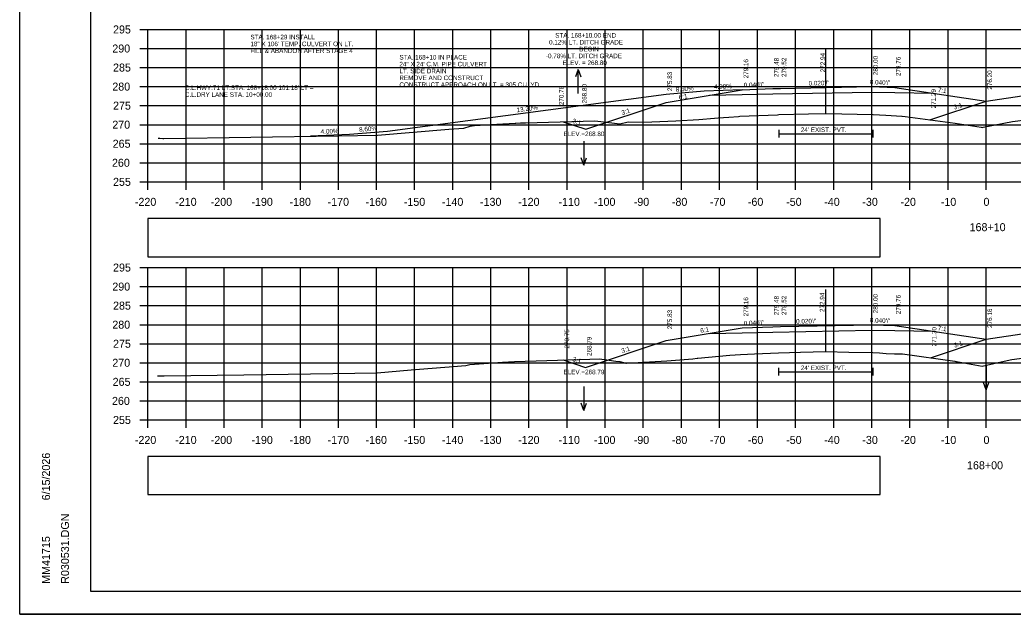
# Model space of a CAD drawing. Extents: x 285 to 4233, y -659 to 3710.
# Drawn here: x 1466.9 to 1727.6, y 1236.5 to 1392.4 of the extents above; entities that cross this region are included whole.
import ezdxf

# ---------------------------------------------------------------- set-up
doc = ezdxf.new("R2010")
doc.units = 0
for name, color, linetype in [('R_Alt Surface', 7, 'Continuous'), ('R_Axis', 7, 'Continuous'), ('R_Axis Annot', 7, 'Continuous'), ('R_Border', 7, 'Continuous'), ('R_Dimension', 7, 'Continuous'), ('R_Drive', 7, 'Continuous'), ('R_Exist Surface', 7, 'Continuous'), ('R_Fin Surface', 7, 'Continuous'), ('R_Grid', 7, 'Continuous'), ('R_No Plot', 7, 'Continuous'), ('R_Water', 7, 'Continuous'), ('R_Water Annot', 7, 'Continuous'), ('R_Xsect Elev', 7, 'Continuous'), ('R_Xsect Slope', 7, 'Continuous')]:
    doc.layers.add(name, color=color, linetype=linetype)

msp = doc.modelspace()

# ---------------------------------------------------------------- linework, layer by layer
at = {"layer": 'R_Alt Surface'}
for points in [[(1647.98, 1372.66), (1656.55, 1372.83), (1664.55, 1372.99), (1690.55, 1373.51), (1690.55, 1373.51), (1696.55, 1373.39), (1706.65, 1373.19)], [(1666.1, 1363.57), (1666.1, 1361.57)], [(1690.81, 1363.57), (1690.81, 1361.57)], [(1666.1, 1362.57), (1690.81, 1362.57)], [(1647.98, 1310.16), (1656.55, 1310.33), (1664.55, 1310.49), (1690.55, 1311.01), (1690.55, 1311.01), (1696.55, 1310.89), (1706.52, 1310.69)], [(1666.07, 1301.07), (1666.07, 1299.07)], [(1690.83, 1301.07), (1690.83, 1299.07)], [(1666.07, 1300.07), (1690.83, 1300.07)]]:
    msp.add_lwpolyline(points, dxfattribs=at)
at = {"layer": 'R_Axis'}
for p, q in [((1498.45, 1389.93), (1500.55, 1389.93)), ((1500.55, 1349.93), (1500.55, 1389.93)), ((1498.45, 1384.93), (1500.55, 1384.93)), ((1498.45, 1379.93), (1500.55, 1379.93)), ((1498.45, 1374.93), (1500.55, 1374.93)), ((1498.45, 1369.93), (1500.55, 1369.93)), ((1498.45, 1364.93), (1500.55, 1364.93)), ((1498.45, 1359.93), (1500.55, 1359.93)), ((1498.45, 1354.93), (1500.55, 1354.93)), ((1498.45, 1349.93), (1500.55, 1349.93)), ((1500.55, 1349.93), (1940.55, 1349.93)), ((1500.55, 1347.83), (1500.55, 1349.93)), ((1510.55, 1347.83), (1510.55, 1349.93)), ((1520.55, 1347.83), (1520.55, 1349.93)), ((1530.55, 1347.83), (1530.55, 1349.93)), ((1540.55, 1347.83), (1540.55, 1349.93)), ((1550.55, 1347.83), (1550.55, 1349.93)), ((1560.55, 1347.83), (1560.55, 1349.93)), ((1570.55, 1347.83), (1570.55, 1349.93)), ((1580.55, 1347.83), (1580.55, 1349.93)), ((1590.55, 1347.83), (1590.55, 1349.93)), ((1600.55, 1347.83), (1600.55, 1349.93)), ((1610.55, 1347.83), (1610.55, 1349.93)), ((1620.55, 1347.83), (1620.55, 1349.93)), ((1630.55, 1347.83), (1630.55, 1349.93)), ((1640.55, 1347.83), (1640.55, 1349.93)), ((1650.55, 1347.83), (1650.55, 1349.93)), ((1660.55, 1347.83), (1660.55, 1349.93)), ((1670.55, 1347.83), (1670.55, 1349.93)), ((1680.55, 1347.83), (1680.55, 1349.93)), ((1690.55, 1347.83), (1690.55, 1349.93)), ((1700.55, 1347.83), (1700.55, 1349.93)), ((1710.55, 1347.83), (1710.55, 1349.93)), ((1720.55, 1347.83), (1720.55, 1349.93)), ((1498.45, 1327.43), (1500.55, 1327.43)), ((1500.55, 1287.43), (1500.55, 1327.43)), ((1498.45, 1322.43), (1500.55, 1322.43)), ((1498.45, 1317.43), (1500.55, 1317.43)), ((1498.45, 1312.43), (1500.55, 1312.43)), ((1498.45, 1307.43), (1500.55, 1307.43)), ((1498.45, 1302.43), (1500.55, 1302.43)), ((1498.45, 1297.43), (1500.55, 1297.43)), ((1498.45, 1292.43), (1500.55, 1292.43)), ((1498.45, 1287.43), (1500.55, 1287.43)), ((1500.55, 1287.43), (1940.55, 1287.43)), ((1500.55, 1285.33), (1500.55, 1287.43)), ((1510.55, 1285.33), (1510.55, 1287.43)), ((1520.55, 1285.33), (1520.55, 1287.43)), ((1530.55, 1285.33), (1530.55, 1287.43)), ((1540.55, 1285.33), (1540.55, 1287.43)), ((1550.55, 1285.33), (1550.55, 1287.43)), ((1560.55, 1285.33), (1560.55, 1287.43)), ((1570.55, 1285.33), (1570.55, 1287.43)), ((1580.55, 1285.33), (1580.55, 1287.43)), ((1590.55, 1285.33), (1590.55, 1287.43)), ((1600.55, 1285.33), (1600.55, 1287.43)), ((1610.55, 1285.33), (1610.55, 1287.43)), ((1620.55, 1285.33), (1620.55, 1287.43)), ((1630.55, 1285.33), (1630.55, 1287.43)), ((1640.55, 1285.33), (1640.55, 1287.43)), ((1650.55, 1285.33), (1650.55, 1287.43)), ((1660.55, 1285.33), (1660.55, 1287.43)), ((1670.55, 1285.33), (1670.55, 1287.43)), ((1680.55, 1285.33), (1680.55, 1287.43)), ((1690.55, 1285.33), (1690.55, 1287.43)), ((1700.55, 1285.33), (1700.55, 1287.43)), ((1710.55, 1285.33), (1710.55, 1287.43)), ((1720.55, 1285.33), (1720.55, 1287.43))]:
    msp.add_line(p, q, dxfattribs=at)
at = {"layer": 'R_Axis Annot'}
for points in [[(1500.55, 1330.28), (1692.7, 1330.28), (1692.7, 1340.29), (1500.55, 1340.29)], [(1500.55, 1267.86), (1692.7, 1267.86), (1692.7, 1277.87), (1500.55, 1277.87)]]:
    msp.add_lwpolyline(points, close=True, dxfattribs=at)
at = {"layer": 'R_Border'}
for p, q in [((1485.55, 1242.43), (1485.55, 1550.62)), ((1485.55, 1242.43), (1485.55, 1242.43)), ((1959.82, 1242.43), (1485.55, 1242.43))]:
    msp.add_line(p, q, dxfattribs=at)
at = {"layer": 'R_Drive'}
for p, q in [((1656.55, 1374.09), (1646.55, 1373.69)), ((1636.55, 1372.83), (1563.44, 1363.18)), ((1646.55, 1373.69), (1636.55, 1372.83)), ((1553.44, 1362.32), (1543.18, 1361.91)), ((1563.44, 1363.18), (1553.44, 1362.32))]:
    msp.add_line(p, q, dxfattribs=at)
at = {"layer": 'R_Exist Surface'}
for points in [[(1503.26, 1361.36), (1503.68, 1361.35), (1504.47, 1361.34), (1504.55, 1361.34), (1504.74, 1361.33), (1550.4, 1362.01), (1560.76, 1362.17), (1579.5, 1363.73), (1583.42, 1364.04), (1585.12, 1364.56), (1586.27, 1364.73), (1592.1, 1365.1), (1596.91, 1365.34), (1597.1, 1365.35), (1598.34, 1365.39), (1599.68, 1365.43), (1617.81, 1365.95), (1619.42, 1365.77), (1624.41, 1365.14), (1626.57, 1365.64), (1630.37, 1365.6), (1632.78, 1365.69), (1639.14, 1365.91), (1645.11, 1366.28), (1649.26, 1366.63), (1650.2, 1366.73), (1653.05, 1366.9), (1655.52, 1367.1), (1655.91, 1367.13), (1665.83, 1367.56), (1666.1, 1367.57), (1673.92, 1367.76), (1678.41, 1367.87), (1678.53, 1367.87), (1690.81, 1367.64), (1690.86, 1367.64), (1694.25, 1367.4), (1698.41, 1367.18), (1698.53, 1367.18), (1699.29, 1367.07), (1712.41, 1365.34), (1719.23, 1364.25), (1719.55, 1364.2), (1719.74, 1364.24), (1727.44, 1365.75), (1731.57, 1366.31)], [(1503.02, 1299.01), (1503.36, 1299), (1504, 1298.99), (1504.23, 1298.98), (1504.78, 1298.97), (1525.74, 1299.28), (1560.7, 1299.83), (1569.68, 1300.57), (1584, 1301.7), (1585.03, 1302.02), (1588.73, 1302.27), (1593.62, 1302.58), (1596.74, 1302.73), (1616.5, 1303.41), (1619.07, 1303.49), (1621.6, 1303.1), (1623.32, 1302.84), (1624.4, 1302.78), (1625.94, 1302.36), (1626.15, 1302.36), (1636.78, 1302.96), (1643.61, 1303.5), (1644.73, 1303.62), (1644.79, 1303.63), (1644.87, 1303.64), (1653.29, 1304.39), (1656.06, 1304.64), (1659.76, 1304.8), (1666.07, 1305.07), (1671.85, 1305.21), (1678.45, 1305.37), (1684.47, 1305.26), (1690.83, 1305.14), (1692.57, 1305.01), (1694.32, 1304.89), (1696.46, 1304.78), (1698.57, 1304.75), (1712.33, 1302.85), (1712.58, 1302.81), (1712.74, 1302.78), (1719.49, 1301.58), (1723.73, 1302.55), (1727.3, 1303.26), (1739.33, 1304.87)]]:
    msp.add_lwpolyline(points, dxfattribs=at)
at = {"layer": 'R_Fin Surface'}
for points in [[(1609.51, 1365.71), (1615.47, 1363.73), (1636.55, 1370.75), (1656.55, 1374.09), (1664.55, 1374.41), (1666.55, 1374.45), (1690.55, 1374.93), (1696.55, 1374.69), (1720.55, 1371.13)], [(1705.8, 1366.21), (1720.55, 1371.13), (1744.55, 1374.69), (1750.55, 1374.93), (1774.55, 1374.45), (1776.55, 1374.41), (1784.55, 1374.09), (1804.55, 1370.75), (1829.86, 1362.32), (1841.71, 1366.27)], [(1609.56, 1303.17), (1615.43, 1301.22), (1636.55, 1308.25), (1656.55, 1311.59), (1664.55, 1311.91), (1666.55, 1311.95), (1690.55, 1312.43), (1696.55, 1312.19), (1720.55, 1308.59)], [(1705.97, 1303.73), (1720.55, 1308.59), (1744.55, 1312.19), (1750.55, 1312.43), (1774.55, 1311.95), (1776.55, 1311.91), (1784.55, 1311.59), (1804.55, 1308.25), (1829.83, 1299.83), (1842.04, 1303.9)]]:
    msp.add_lwpolyline(points, dxfattribs=at)
at = {"layer": 'R_Grid'}
for p, q in [((1500.55, 1389.93), (1940.55, 1389.93)), ((1500.55, 1349.93), (1500.55, 1389.93)), ((1510.55, 1349.93), (1510.55, 1389.93)), ((1520.55, 1349.93), (1520.55, 1389.93)), ((1530.55, 1349.93), (1530.55, 1389.93)), ((1540.55, 1349.93), (1540.55, 1389.93)), ((1550.55, 1349.93), (1550.55, 1389.93)), ((1560.55, 1349.93), (1560.55, 1389.93)), ((1570.55, 1349.93), (1570.55, 1389.93)), ((1580.55, 1349.93), (1580.55, 1389.93)), ((1590.55, 1349.93), (1590.55, 1389.93)), ((1600.55, 1349.93), (1600.55, 1389.93)), ((1610.55, 1349.93), (1610.55, 1389.93)), ((1620.55, 1349.93), (1620.55, 1389.93)), ((1630.55, 1349.93), (1630.55, 1389.93)), ((1640.55, 1349.93), (1640.55, 1389.93)), ((1650.55, 1349.93), (1650.55, 1389.93)), ((1660.55, 1349.93), (1660.55, 1389.93)), ((1670.55, 1349.93), (1670.55, 1389.93)), ((1680.55, 1349.93), (1680.55, 1389.93)), ((1690.55, 1349.93), (1690.55, 1389.93)), ((1700.55, 1349.93), (1700.55, 1389.93)), ((1710.55, 1349.93), (1710.55, 1389.93)), ((1720.55, 1349.93), (1720.55, 1389.93)), ((1500.55, 1384.93), (1940.55, 1384.93)), ((1500.55, 1379.93), (1940.55, 1379.93)), ((1500.55, 1374.93), (1940.55, 1374.93)), ((1500.55, 1369.93), (1940.55, 1369.93)), ((1500.55, 1364.93), (1940.55, 1364.93)), ((1500.55, 1359.93), (1940.55, 1359.93)), ((1500.55, 1354.93), (1940.55, 1354.93)), ((1500.55, 1349.93), (1940.55, 1349.93)), ((1500.55, 1327.43), (1940.55, 1327.43)), ((1500.55, 1287.43), (1500.55, 1327.43)), ((1510.55, 1287.43), (1510.55, 1327.43)), ((1520.55, 1287.43), (1520.55, 1327.43)), ((1530.55, 1287.43), (1530.55, 1327.43)), ((1540.55, 1287.43), (1540.55, 1327.43)), ((1550.55, 1287.43), (1550.55, 1327.43)), ((1560.55, 1287.43), (1560.55, 1327.43)), ((1570.55, 1287.43), (1570.55, 1327.43)), ((1580.55, 1287.43), (1580.55, 1327.43)), ((1590.55, 1287.43), (1590.55, 1327.43)), ((1600.55, 1287.43), (1600.55, 1327.43)), ((1610.55, 1287.43), (1610.55, 1327.43)), ((1620.55, 1287.43), (1620.55, 1327.43)), ((1630.55, 1287.43), (1630.55, 1327.43)), ((1640.55, 1287.43), (1640.55, 1327.43)), ((1650.55, 1287.43), (1650.55, 1327.43)), ((1660.55, 1287.43), (1660.55, 1327.43)), ((1670.55, 1287.43), (1670.55, 1327.43)), ((1680.55, 1287.43), (1680.55, 1327.43)), ((1690.55, 1287.43), (1690.55, 1327.43)), ((1700.55, 1287.43), (1700.55, 1327.43)), ((1710.55, 1287.43), (1710.55, 1327.43)), ((1720.55, 1287.43), (1720.55, 1327.43)), ((1500.55, 1322.43), (1940.55, 1322.43)), ((1500.55, 1317.43), (1940.55, 1317.43)), ((1500.55, 1312.43), (1940.55, 1312.43)), ((1500.55, 1307.43), (1940.55, 1307.43)), ((1500.55, 1302.43), (1940.55, 1302.43)), ((1500.55, 1297.43), (1940.55, 1297.43)), ((1500.55, 1292.43), (1940.55, 1292.43)), ((1500.55, 1287.43), (1940.55, 1287.43))]:
    msp.add_line(p, q, dxfattribs=at)
at = {"layer": 'R_No Plot'}
msp.add_line((1466.95, 1236.46), (1966.95, 1236.46), dxfattribs=at)
for points in [[(1466.94, 1556.46), (1966.95, 1556.46), (1966.95, 1236.45), (1466.94, 1236.45)], [(1836.43, 1550.62), (1865.86, 1550.62), (1865.86, 1535.8), (1890.03, 1535.8), (1924.82, 1535.8), (1925.01, 1493.56), (1959.82, 1493.56), (1959.82, 1242.43), (1485.55, 1242.43), (1485.55, 1550.62)]]:
    msp.add_lwpolyline(points, close=True, dxfattribs=at)
at = {"layer": 'R_Water Annot'}
for p, q in [((1613.44, 1379.42), (1612.74, 1377.5)), ((1613.44, 1373.14), (1613.44, 1379.42)), ((1613.44, 1379.42), (1614.14, 1377.5)), ((1614.97, 1360.62), (1614.97, 1354.33)), ((1614.97, 1354.33), (1614.27, 1356.26)), ((1614.97, 1354.33), (1615.67, 1356.26)), ((1720.55, 1301.6), (1720.55, 1295.32)), ((1614.97, 1296.17), (1614.97, 1289.88)), ((1720.55, 1295.32), (1719.85, 1297.24)), ((1720.55, 1295.32), (1721.25, 1297.24)), ((1614.97, 1289.88), (1614.27, 1291.81)), ((1614.97, 1289.88), (1615.67, 1291.81))]:
    msp.add_line(p, q, dxfattribs=at)
at = {"layer": 'R_Xsect Elev'}
for p, q in [((1678.46, 1367.87), (1678.46, 1384.64)), ((1678.45, 1305.37), (1678.45, 1321.7))]:
    msp.add_line(p, q, dxfattribs=at)

# ---------------------------------------------------------------- texts
at = {"layer": 'R_Axis Annot'}
for s, p in [('295', (1491.39, 1388.88)), ('290', (1491.2, 1383.88)), ('285', (1491.39, 1378.88)), ('280', (1491.2, 1373.88)), ('275', (1491.39, 1368.88)), ('270', (1491.2, 1363.88)), ('265', (1491.29, 1358.88)), ('260', (1491.11, 1353.88)), ('255', (1491.39, 1348.88)), ('-220', (1497.12, 1343.63)), ('-210', (1507.71, 1343.63)), ('-200', (1517.03, 1343.63)), ('-190', (1527.71, 1343.63)), ('-180', (1537.71, 1343.63)), ('-170', (1547.71, 1343.63)), ('-160', (1557.66, 1343.63)), ('-150', (1567.71, 1343.63)), ('-140', (1577.71, 1343.63)), ('-130', (1587.71, 1343.63)), ('-120', (1597.71, 1343.63)), ('-110', (1608.31, 1343.63)), ('-100', (1617.63, 1343.63)), ('-90', (1628.06, 1343.63)), ('-80', (1638.06, 1343.63)), ('-70', (1648.06, 1343.63)), ('-60', (1658.01, 1343.63)), ('-50', (1668.06, 1343.63)), ('-40', (1678.06, 1343.63)), ('-30', (1688.06, 1343.63)), ('-20', (1698.06, 1343.63)), ('-10', (1708.65, 1343.63)), ('0', (1719.86, 1343.63)), ('168+10', (1716.21, 1336.98)), ('295', (1491.39, 1326.38)), ('290', (1491.2, 1321.38)), ('285', (1491.39, 1316.38)), ('280', (1491.2, 1311.38)), ('275', (1491.39, 1306.38)), ('270', (1491.2, 1301.38)), ('265', (1491.29, 1296.38)), ('260', (1491.11, 1291.38)), ('255', (1491.39, 1286.38)), ('-220', (1497.12, 1281.13)), ('-210', (1507.71, 1281.13)), ('-200', (1517.03, 1281.13)), ('-190', (1527.71, 1281.13)), ('-180', (1537.71, 1281.13)), ('-170', (1547.71, 1281.13)), ('-160', (1557.66, 1281.13)), ('-150', (1567.71, 1281.13)), ('-140', (1577.71, 1281.13)), ('-130', (1587.71, 1281.13)), ('-120', (1597.71, 1281.13)), ('-110', (1608.31, 1281.13)), ('-100', (1617.63, 1281.13)), ('-90', (1628.06, 1281.13)), ('-80', (1638.06, 1281.13)), ('-70', (1648.06, 1281.13)), ('-60', (1658.01, 1281.13)), ('-50', (1668.06, 1281.13)), ('-40', (1678.06, 1281.13)), ('-30', (1688.06, 1281.13)), ('-20', (1698.06, 1281.13)), ('-10', (1708.65, 1281.13)), ('0', (1719.86, 1281.13)), ('168+00', (1715.53, 1274.48))]:
    msp.add_text(s, height=2.1, dxfattribs=at).set_placement(p)
at = {"layer": 'R_Border'}
for s, p in [('6/15/2026', (1474.85, 1266.32)), ('R030531.DGN', (1479.83, 1244.42)), ('MM41715', (1474.85, 1244.42))]:
    msp.add_text(s, height=2.1, rotation=90, dxfattribs=at).set_placement(p)
at = {"layer": 'R_Dimension'}
for s, p in [("C.L.HWY.71 LT.STA. 168+18.00 101.18' LT =", (1510.25, 1374.04)), ('C.L.DRY LANE STA. 10+00.00', (1510.25, 1372.24))]:
    msp.add_text(s, height=1.2, dxfattribs=at).set_placement(p)
at = {"layer": 'R_Water'}
for p in [(1671.91, 1363.01), (1671.9, 1300.51)]:
    msp.add_text("24' EXIST. PVT.", height=1.2, dxfattribs=at).set_placement(p)
at = {"layer": 'R_Water Annot'}
for s, p in [('STA. 168+29 INSTALL ', (1527.44, 1387.34)), ('18" X 106\' TEMP. CULVERT ON LT.', (1527.44, 1385.54)), ('FILL & ABANDON AFTER STAGE 4', (1527.44, 1383.74)), ('STA. 168+10 IN PLACE', (1566.55, 1382.03)), ('24" X 24\' C.M. PIPE CULVERT', (1566.55, 1380.23)), ('LT. SIDE DRAIN ', (1566.55, 1378.43)), ('REMOVE AND CONSTRUCT', (1566.55, 1376.63)), ('CONSTRUCT APPROACH ON LT. = 305 CU. YD.', (1566.55, 1374.83))]:
    msp.add_text(s, height=1.2, dxfattribs=at).set_placement(p)
at = {"layer": 'R_Xsect Elev'}
for s, p in [('0.12% LT. DITCH GRADE', (1605.83, 1385.98)), ('STA. 168+10.00 END', (1607.45, 1387.78)), ('BEGIN', (1613.74, 1384.18)), ('-0.78% LT. DITCH GRADE', (1605, 1382.38)), ('ELEV. = 268.80', (1609.34, 1380.58)), ('ELEV.=268.80', (1609.62, 1361.93)), ('ELEV.=268.79', (1609.62, 1299.42))]:
    msp.add_text(s, height=1.2, dxfattribs=at).set_placement(p)
for s, rotation, p in [('279.16', 90, (1658.1, 1377.09)), ('279.48', 90, (1666.1, 1377.41)), ('279.52', 90, (1668.1, 1377.45)), ('272.94', 90, (1678.26, 1378.69)), ('280.00', 90, (1692.1, 1377.93)), ('279.76', 90, (1698.1, 1377.69)), ('275.83', 90, (1638.1, 1373.75)), ('276.20', 90, (1722.1, 1374.13)), ('270.78', 90, (1609.66, 1370.05)), ('268.80', 90, (1615.71, 1370.54)), ('8.60%', 4.9153, (1639.14, 1373.55)), ('4.00%', 2.2906, (1649.13, 1374.29)), ('271.29', 90, (1707.35, 1369.21)), ('13.20%', 7.5196, (1597.4, 1368.17)), ('4.00%', 2.2906, (1545.9, 1362.52)), ('8.60%', 4.9153, (1556.03, 1363.04)), ('279.16', 90, (1658.1, 1314.59)), ('279.48', 90, (1666.1, 1314.91)), ('279.52', 90, (1668.1, 1314.95)), ('272.94', 90, (1678.1, 1315.77)), ('280.00', 90, (1692.1, 1315.43)), ('279.76', 90, (1698.1, 1315.19)), ('275.83', 90, (1638.1, 1311.25)), ('276.16', 90, (1722.1, 1311.59)), ('271.30', 90, (1707.52, 1306.73)), ('270.75', 90, (1611.11, 1306.17)), ('268.79', 90, (1616.98, 1304.22))]:
    msp.add_text(s, height=1.2, rotation=rotation, dxfattribs=at).set_placement(p)
at = {"layer": 'R_Xsect Slope'}
for s, rotation, p in [("0.020'/'", 1.1458, (1673.97, 1375.2)), ("0.040'/'", 357.7095, (1690.01, 1375.55)), ("0.040'/'", 2.2907, (1656.96, 1374.71)), ('7:1', 351.5628, (1707.8, 1373.52)), ('6:1', 9.4614, (1639.99, 1371.5)), ('3:1', 18.4364, (1625.06, 1367.45)), ('3:1', 18.4354, (1712.23, 1368.88)), ('3:1', 341.5702, (1611.86, 1365.46)), ("0.020'/'", 1.1458, (1670.68, 1312.7)), ("0.040'/'", 357.7094, (1690.01, 1313.05)), ('6:1', 9.4614, (1645.62, 1310.27)), ("0.040'/'", 2.2907, (1656.96, 1312.21)), ('7:1', 351.4694, (1707.8, 1311.01)), ('3:1', 18.4354, (1625.04, 1304.95)), ('3:1', 18.4354, (1712.31, 1306.37)), ('3:1', 341.5695, (1611.86, 1302.93))]:
    msp.add_text(s, height=1.2, rotation=rotation, dxfattribs=at).set_placement(p)

doc.saveas('drawing.dxf')
